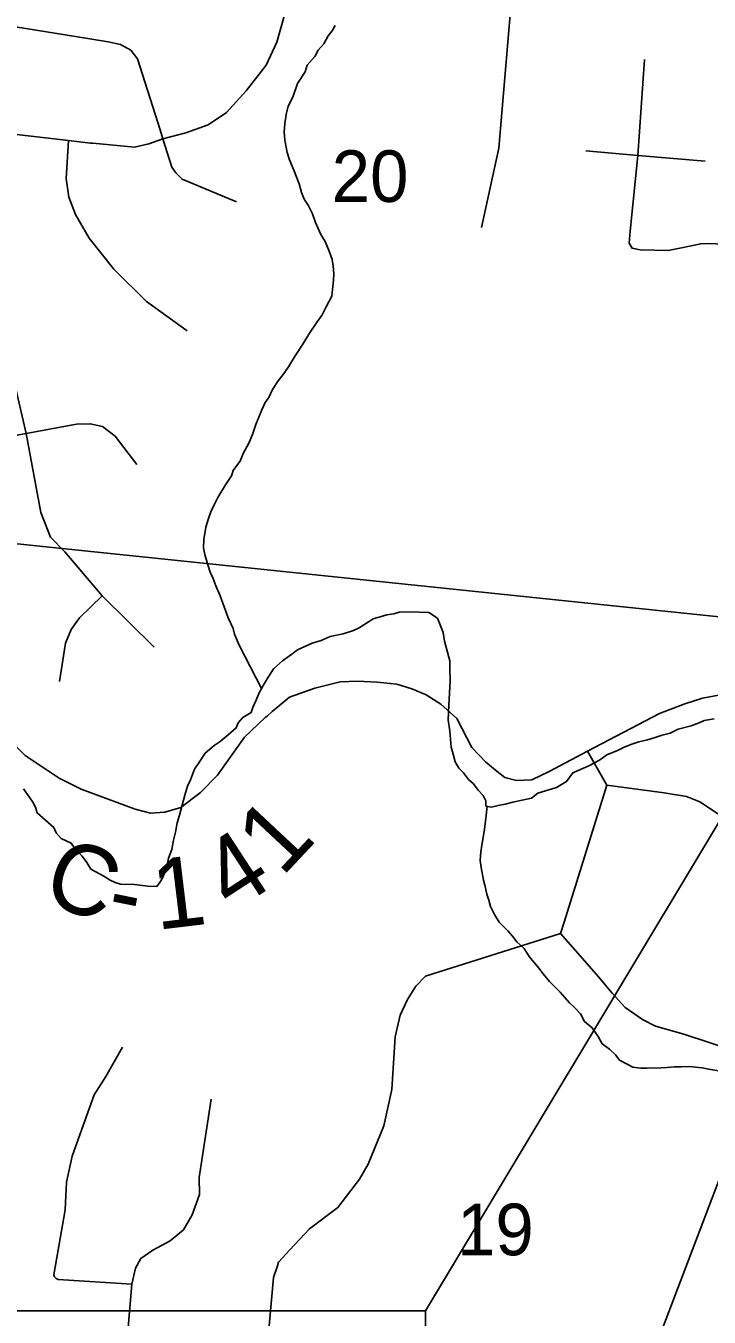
# Model space of a CAD drawing. Extents: x 0 to 34, y 0 to 22.
# Drawn here: x 6.05 to 6.604, y 17.836 to 18.884 of the extents above; entities that cross this region are included whole.
import ezdxf

# ---------------------------------------------------------------- set-up
doc = ezdxf.new("R2010")
doc.units = 0
for name, color, linetype in [('GM_X_Corporation', 7, 'Continuous'), ('GM_X_County_Road', 7, 'Continuous'), ('GM_X_County_Road_Text', 7, 'Continuous'), ('GM_X_Minor_River', 7, 'Continuous'), ('GM_X_Section_Text', 7, 'Continuous'), ('GM_X_Township_Road', 7, 'Continuous'), ('SH_Masking', 7, 'Continuous'), ('SH_Text', 7, 'Continuous')]:
    doc.layers.add(name, color=color, linetype=linetype)

msp = doc.modelspace()

# ---------------------------------------------------------------- linework, layer by layer
at = {"layer": 'GM_X_Corporation'}
for points in [[(5.9616, 19.4927), (6.9413, 19.3834), (6.8431, 18.3799), (5.8893, 18.4792)], [(6.8431, 18.3799), (6.7271, 17.3517), (5.7989, 17.4561), (5.8893, 18.4792)]]:
    msp.add_lwpolyline(points, close=True, dxfattribs=at)
at = {"layer": 'GM_X_County_Road'}
for points in [[(5.879, 18.4051), (5.8905, 18.3947), (5.9226, 18.3671), (5.9442, 18.3494), (5.9637, 18.3388), (6.0009, 18.328), (6.0136, 18.3228), (6.0245, 18.3163), (6.036, 18.305), (6.0493, 18.2915), (6.0768, 18.2732), (6.0947, 18.2643), (6.1384, 18.2479), (6.1507, 18.2449), (6.1624, 18.2455), (6.1754, 18.2495), (6.1913, 18.2616), (6.2051, 18.2755), (6.2269, 18.3064), (6.2439, 18.3224), (6.2453, 18.3236), (6.2495, 18.3272)], [(6.2495, 18.3272), (6.2636, 18.339), (6.284, 18.3463), (6.3046, 18.3514), (6.319, 18.352), (6.3345, 18.3512), (6.3504, 18.3495), (6.3628, 18.3457), (6.3744, 18.3408), (6.3863, 18.3332), (6.3992, 18.3217), (6.4113, 18.2982), (6.4223, 18.2864), (6.4304, 18.2797), (6.4382, 18.2738), (6.4476, 18.2712), (6.4601, 18.2717), (6.474, 18.2787), (6.5051, 18.295)], [(6.5051, 18.295), (6.5635, 18.3256), (6.584, 18.3334), (6.5984, 18.3381), (6.6113, 18.3404), (6.6216, 18.339), (6.6371, 18.3387), (6.6592, 18.3361), (6.6751, 18.3338), (6.7012, 18.3295)], [(6.5051, 18.295), (6.5209, 18.2674), (6.5674, 18.2612), (6.5854, 18.2582), (6.5963, 18.2539), (6.6325, 18.2298)]]:
    msp.add_lwpolyline(points, dxfattribs=at)
at = {"layer": 'GM_X_Minor_River'}
for points in [[(6.2409, 18.346), (6.2227, 18.3811), (6.2188, 18.39), (6.2178, 18.3946), (6.2139, 18.4034), (6.2105, 18.4123), (6.2073, 18.4211), (6.2038, 18.4293), (6.2014, 18.4358), (6.1993, 18.4404), (6.1972, 18.4462), (6.1948, 18.4547), (6.1939, 18.46), (6.1941, 18.4668), (6.1956, 18.4767), (6.1977, 18.4838), (6.1998, 18.4894), (6.2027, 18.4954), (6.2055, 18.501), (6.2116, 18.5111), (6.2164, 18.5185), (6.2177, 18.5227), (6.2237, 18.5308), (6.2257, 18.5361), (6.2306, 18.545), (6.2335, 18.5521), (6.2361, 18.56), (6.241, 18.572), (6.2439, 18.578), (6.2467, 18.5821), (6.2496, 18.5885), (6.2544, 18.5955), (6.2584, 18.6007), (6.2627, 18.607), (6.268, 18.6159), (6.2744, 18.6252), (6.2796, 18.6342), (6.286, 18.6434), (6.29, 18.649), (6.2933, 18.6557), (6.2978, 18.6643), (6.2983, 18.6696), (6.2993, 18.6772), (6.2995, 18.6825), (6.299, 18.6886), (6.298, 18.694), (6.2956, 18.7009), (6.2925, 18.7086), (6.2889, 18.7144), (6.2867, 18.7191), (6.2846, 18.7241), (6.2822, 18.731), (6.2787, 18.738), (6.2754, 18.743), (6.2733, 18.7484), (6.2713, 18.7553), (6.2671, 18.7665), (6.2636, 18.775), (6.2615, 18.7808), (6.2596, 18.7907), (6.2591, 18.7976), (6.2597, 18.8044), (6.2607, 18.8116), (6.2625, 18.8184), (6.2661, 18.8258), (6.2699, 18.8367), (6.2763, 18.8464), (6.2777, 18.8517), (6.284, 18.8587), (6.2868, 18.8639), (6.2912, 18.8691), (6.2948, 18.8754), (6.298, 18.8795), (6.3004, 18.8839)], [(6.2653, 18.3739), (6.27, 18.3772), (6.282, 18.3828), (6.2892, 18.3849), (6.2966, 18.388), (6.3069, 18.3903), (6.3153, 18.3931), (6.32, 18.3952), (6.3312, 18.4024), (6.337, 18.4041), (6.3424, 18.4058), (6.3481, 18.4064), (6.3523, 18.4078), (6.3614, 18.4082), (6.3766, 18.4077), (6.3836, 18.4029), (6.3882, 18.3913), (6.3891, 18.3844), (6.3908, 18.3783), (6.3935, 18.3683), (6.3936, 18.3619), (6.3937, 18.3524), (6.3933, 18.3421), (6.3926, 18.3322), (6.3922, 18.3205), (6.3934, 18.3113), (6.3945, 18.2984), (6.3962, 18.2926), (6.3978, 18.2865), (6.4007, 18.2814), (6.4047, 18.2775), (6.4087, 18.272), (6.4128, 18.2685), (6.4164, 18.2634), (6.4204, 18.2591), (6.4226, 18.2548), (6.4228, 18.2506), (6.4273, 18.2497), (6.4327, 18.251), (6.4384, 18.252), (6.4445, 18.2537), (6.4598, 18.2569), (6.4649, 18.2609), (6.4799, 18.2657), (6.488, 18.2704), (6.4932, 18.2774), (6.5063, 18.2831), (6.5148, 18.2877), (6.5207, 18.2921), (6.5295, 18.2956), (6.5342, 18.2981), (6.5403, 18.3005), (6.5468, 18.3026), (6.5537, 18.3042), (6.5599, 18.3063), (6.5656, 18.308), (6.5721, 18.3097), (6.5787, 18.3129), (6.5891, 18.3156), (6.5956, 18.318), (6.5998, 18.3201), (6.6079, 18.3214)], [(6.0478, 18.2644), (6.0525, 18.2581), (6.0554, 18.2538), (6.0575, 18.2496), (6.0589, 18.245), (6.0725, 18.2331), (6.0743, 18.2289), (6.0783, 18.2242), (6.0865, 18.2205), (6.0909, 18.2142), (6.0953, 18.2099), (6.0993, 18.2048), (6.1025, 18.1994), (6.1129, 18.1937), (6.1181, 18.1905), (6.1222, 18.1884), (6.1264, 18.1871), (6.1377, 18.1868), (6.1487, 18.1856), (6.1559, 18.1854), (6.1595, 18.1902), (6.1612, 18.1943), (6.164, 18.2003), (6.1654, 18.2082), (6.168, 18.2154), (6.1694, 18.2229), (6.1711, 18.2293), (6.1725, 18.2369), (6.1742, 18.2433), (6.1764, 18.2512), (6.1786, 18.2595), (6.1807, 18.2666), (6.1832, 18.2718), (6.1865, 18.2805), (6.1901, 18.2857), (6.195, 18.2935), (6.2024, 18.2997), (6.2074, 18.3029), (6.2137, 18.3084), (6.2203, 18.3139), (6.222, 18.318), (6.2256, 18.3224), (6.2325, 18.3264), (6.2338, 18.3305), (6.2363, 18.3358), (6.2388, 18.3425), (6.242, 18.3477), (6.2461, 18.3552), (6.2509, 18.3622), (6.2579, 18.3685), (6.2653, 18.3739)], [(6.4238, 18.2504), (6.4228, 18.2404), (6.4213, 18.2298), (6.4194, 18.2188), (6.4185, 18.2135), (6.4182, 18.2063), (6.4188, 18.2006), (6.4207, 18.1903), (6.4221, 18.1853), (6.4234, 18.1791), (6.4251, 18.1741), (6.4264, 18.1691), (6.4296, 18.1626), (6.4336, 18.1564), (6.4406, 18.1493), (6.4442, 18.145), (6.4478, 18.1403), (6.4537, 18.1351), (6.4577, 18.1285), (6.4657, 18.1191), (6.4693, 18.1144), (6.4744, 18.1082), (6.4788, 18.1035), (6.4829, 18.0995), (6.4906, 18.0909), (6.4946, 18.087), (6.4994, 18.0819), (6.5026, 18.0757), (6.5088, 18.0705), (6.5139, 18.0635), (6.5171, 18.0577), (6.523, 18.0533), (6.5282, 18.0485), (6.5311, 18.0443), (6.5367, 18.0414), (6.5419, 18.0386), (6.5483, 18.038), (6.5529, 18.0378), (6.5647, 18.0382), (6.5696, 18.0384), (6.5757, 18.0389), (6.581, 18.0391), (6.5879, 18.0393), (6.5928, 18.0387), (6.5981, 18.0381), (6.6034, 18.0372), (6.6117, 18.0358)]]:
    msp.add_lwpolyline(points, dxfattribs=at)
at = {"layer": 'GM_X_Township_Road'}
msp.add_line((6.5209, 18.2674), (6.4862, 18.1564), dxfattribs=at)
for points in [[(6.2648, 18.9452), (6.2592, 18.8915), (6.2531, 18.8704), (6.2445, 18.8518), (6.2283, 18.8308), (6.2124, 18.8132), (6.1976, 18.8034), (6.1795, 18.7969), (6.1609, 18.7918), (6.1494, 18.7879), (6.1379, 18.7852), (6.104, 18.7883)], [(6.4455, 18.9279), (6.4332, 18.7844), (6.4192, 18.7199)], [(5.912, 18.9053), (5.973, 18.8999), (5.9843, 18.898), (6.0075, 18.8882), (6.0916, 18.8748), (6.1165, 18.8706), (6.1266, 18.8684), (6.1348, 18.8639), (6.1403, 18.8569), (6.1585, 18.7993), (6.1609, 18.7918), (6.1681, 18.769), (6.1714, 18.7644), (6.1765, 18.7593), (6.2206, 18.7408)], [(6.6167, 18.706), (6.6095, 18.7068), (6.6026, 18.7071), (6.597, 18.7068), (6.5801, 18.7033), (6.5706, 18.7013), (6.5478, 18.7019), (6.5412, 18.7032), (6.5388, 18.7073), (6.5397, 18.717), (6.5458, 18.7785), (6.5514, 18.8563)], [(6.104, 18.7883), (6.1021, 18.7885), (6.0844, 18.7905), (6.0329, 18.7966), (6.0168, 18.7971), (6.0099, 18.7967), (6.0019, 18.7952), (5.9971, 18.7897)], [(6.1804, 18.6361), (6.1475, 18.6599), (6.121, 18.6862), (6.101, 18.7112), (6.0901, 18.7305), (6.0847, 18.7447), (6.0824, 18.7596), (6.0844, 18.7905)], [(6.5037, 18.7822), (6.5458, 18.7785), (6.6005, 18.7738)], [(6.0409, 18.5926), (6.0501, 18.5528), (6.0618, 18.4887), (6.0696, 18.4687), (6.0813, 18.4569), (6.1116, 18.4212), (6.1537, 18.3796)], [(5.9825, 18.4927), (5.9874, 18.53), (5.9918, 18.5379), (6.0025, 18.5441), (6.0501, 18.5528), (6.0908, 18.5605), (6.1019, 18.5607), (6.1118, 18.5585), (6.1221, 18.5506), (6.1398, 18.5276)], [(6.0771, 18.3516), (6.0819, 18.3828), (6.0866, 18.3937), (6.0932, 18.4032), (6.1116, 18.4212)], [(6.4862, 18.1564), (6.4833, 18.1471), (6.3737, 18.1125), (6.3658, 18.1044), (6.3593, 18.0935), (6.3533, 18.081), (6.3491, 18.0632), (6.3465, 18.0206), (6.3401, 17.9911), (6.3274, 17.9601), (6.3202, 17.9478), (6.3028, 17.9248), (6.2796, 17.9076), (6.2637, 17.8904), (6.2547, 17.8804), (6.2537, 17.8775)], [(6.7919, 17.9787), (6.7451, 17.99), (6.7104, 18.0063), (6.6697, 18.0278), (6.6489, 18.041), (6.6251, 18.0518), (6.5833, 18.0654), (6.5602, 18.0721), (6.5496, 18.0774), (6.5357, 18.0871), (6.5251, 18.0987), (6.5141, 18.112), (6.4991, 18.1289), (6.4833, 18.1471)], [(6.1357, 17.8626), (6.076, 17.8664), (6.0742, 17.8672), (6.073, 17.8686), (6.0724, 17.8703), (6.0815, 17.923), (6.0826, 17.9454), (6.0874, 17.9665), (6.1052, 18.0163), (6.1147, 18.031), (6.1281, 18.055)], [(6.1315, 17.8149), (6.1357, 17.8626), (6.1385, 17.8757), (6.143, 17.8836), (6.1526, 17.8902), (6.1668, 17.8978), (6.1775, 17.9068), (6.1847, 17.9188), (6.1906, 17.9354), (6.1902, 17.9493), (6.1999, 18.0128)], [(6.2537, 17.8775), (6.2505, 17.868), (6.2415, 17.7686), (6.2401, 17.7592)]]:
    msp.add_lwpolyline(points, dxfattribs=at)
at = {"layer": 'SH_Masking'}
msp.add_lwpolyline([(4.6164, 17.841), (6.3738, 17.841), (6.3738, 17.3215), (4.6164, 17.3215)], close=True, dxfattribs=at)
at = {"layer": 'SH_Text'}
for points in [[(6.3738, 17.841), (6.9134, 18.7405), (6.3738, 17.3215)], [(4.6164, 17.841), (6.3738, 17.841), (6.3738, 17.3215), (4.6164, 17.3215)]]:
    msp.add_lwpolyline(points, close=True, dxfattribs=at)

# ---------------------------------------------------------------- texts
at = {"layer": 'GM_X_County_Road_Text'}
for s, rotation, p in [('1', 46.8807, (6.2573, 18.1923)), ('C', 339.937, (6.061, 18.1738)), ('4', 33.1304, (6.2169, 18.1638)), ('1', 6.8718, (6.1559, 18.15)), ('-', 348.5189, (6.1135, 18.1554))]:
    msp.add_text(s, height=0.0568, rotation=rotation, dxfattribs=at).set_placement(p)
at = {"layer": 'GM_X_Section_Text'}
for s, p in [('20', (6.2977, 18.7407)), ('19', (6.3993, 17.8861))]:
    msp.add_text(s, height=0.04186, rotation=0, dxfattribs=at).set_placement(p)

doc.saveas('drawing.dxf')
